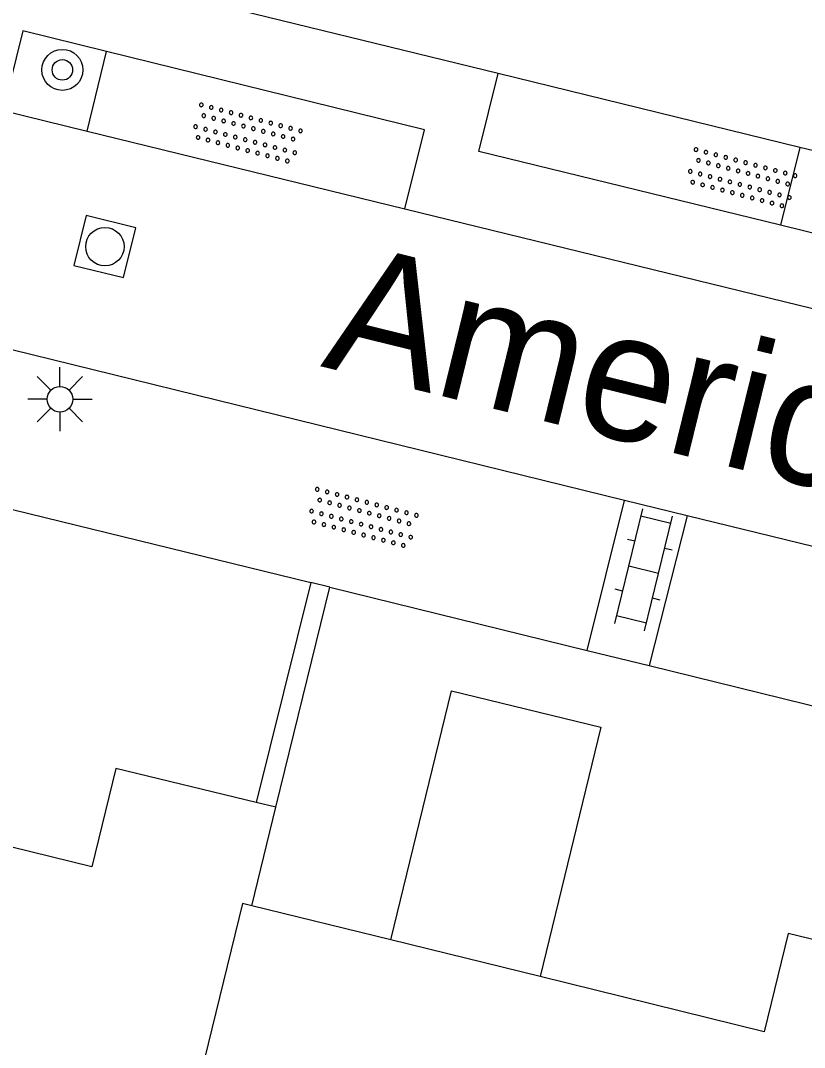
# Model space of a CAD drawing. Extents: x 128999 to 131010, y 395498 to 399007.
# Drawn here: x 129135.65 to 129150.94, y 397712.57 to 397732.59 of the extents above; entities that cross this region are included whole.
import ezdxf

# ---------------------------------------------------------------- set-up
doc = ezdxf.new("R2010")
doc.units = 0
for name, color, linetype in [('gg-afsc-muur', 7, 'Continuous'), ('gg-anno-openbare ruimte label', 7, 'Continuous'), ('gg-bbg-hoofdgebouw', 7, 'Continuous'), ('gg-bbg-luifel en loopbrug', 7, 'Continuous'), ('gg-bbg-tussenscheiding', 7, 'Continuous'), ('gg-knt-verharding', 7, 'Continuous'), ('gt-symb-boom', 7, 'Continuous'), ('gt-symb-klinker verharding', 7, 'Continuous'), ('gt-symb-lichtmast', 7, 'Continuous'), ('gt-symb-overige verharding', 7, 'Continuous'), ('gt-symb-rioolschacht', 7, 'Continuous')]:
    doc.layers.add(name, color=color, linetype=linetype)

# ---------------------------------------------------------------- blocks, each defined once
blk = doc.blocks.new('gt0-OVH')
at = {"layer": 'gt-symb-overige verharding'}
for points in [[(-0.972, 0.298), (-0.967, 0.308), (-0.965, 0.319), (-0.966, 0.33), (-0.971, 0.34), (-0.978, 0.348), (-0.988, 0.353), (-0.999, 0.355), (-1.01, 0.354), (-1.02, 0.349), (-1.028, 0.342), (-1.033, 0.332), (-1.035, 0.321), (-1.034, 0.31), (-1.029, 0.3), (-1.022, 0.292), (-1.012, 0.287), (-1.001, 0.285), (-0.99, 0.286), (-0.98, 0.291)], [(-0.772, 0.298), (-0.767, 0.308), (-0.765, 0.319), (-0.766, 0.33), (-0.771, 0.34), (-0.778, 0.348), (-0.788, 0.353), (-0.799, 0.355), (-0.81, 0.354), (-0.82, 0.349), (-0.828, 0.342), (-0.833, 0.332), (-0.835, 0.321), (-0.834, 0.31), (-0.829, 0.3), (-0.822, 0.292), (-0.812, 0.287), (-0.801, 0.285), (-0.79, 0.286), (-0.78, 0.291)], [(-0.572, 0.298), (-0.567, 0.308), (-0.565, 0.319), (-0.566, 0.33), (-0.571, 0.34), (-0.578, 0.348), (-0.588, 0.353), (-0.599, 0.355), (-0.61, 0.354), (-0.62, 0.349), (-0.628, 0.342), (-0.633, 0.332), (-0.635, 0.321), (-0.634, 0.31), (-0.629, 0.3), (-0.622, 0.292), (-0.612, 0.287), (-0.601, 0.285), (-0.59, 0.286), (-0.58, 0.291)], [(-0.372, 0.298), (-0.367, 0.308), (-0.365, 0.319), (-0.366, 0.33), (-0.371, 0.34), (-0.378, 0.348), (-0.388, 0.353), (-0.399, 0.355), (-0.41, 0.354), (-0.42, 0.349), (-0.428, 0.342), (-0.433, 0.332), (-0.435, 0.321), (-0.434, 0.31), (-0.429, 0.3), (-0.422, 0.292), (-0.412, 0.287), (-0.401, 0.285), (-0.39, 0.286), (-0.38, 0.291)], [(-0.172, 0.298), (-0.167, 0.308), (-0.165, 0.319), (-0.166, 0.33), (-0.171, 0.34), (-0.178, 0.348), (-0.188, 0.353), (-0.199, 0.355), (-0.21, 0.354), (-0.22, 0.349), (-0.228, 0.342), (-0.233, 0.332), (-0.235, 0.321), (-0.234, 0.31), (-0.229, 0.3), (-0.222, 0.292), (-0.212, 0.287), (-0.201, 0.285), (-0.19, 0.286), (-0.18, 0.291)], [(0.028, 0.298), (0.033, 0.308), (0.035, 0.319), (0.034, 0.33), (0.029, 0.34), (0.022, 0.348), (0.012, 0.353), (0.001, 0.355), (-0.01, 0.354), (-0.02, 0.349), (-0.028, 0.342), (-0.033, 0.332), (-0.035, 0.321), (-0.034, 0.31), (-0.029, 0.3), (-0.022, 0.292), (-0.012, 0.287), (-0.001, 0.285), (0.01, 0.286), (0.02, 0.291)], [(0.228, 0.298), (0.233, 0.308), (0.235, 0.319), (0.234, 0.33), (0.229, 0.34), (0.222, 0.348), (0.212, 0.353), (0.201, 0.355), (0.19, 0.354), (0.18, 0.349), (0.172, 0.342), (0.167, 0.332), (0.165, 0.321), (0.166, 0.31), (0.171, 0.3), (0.178, 0.292), (0.188, 0.287), (0.199, 0.285), (0.21, 0.286), (0.22, 0.291)], [(0.428, 0.298), (0.433, 0.308), (0.435, 0.319), (0.434, 0.33), (0.429, 0.34), (0.422, 0.348), (0.412, 0.353), (0.401, 0.355), (0.39, 0.354), (0.38, 0.349), (0.372, 0.342), (0.367, 0.332), (0.365, 0.321), (0.366, 0.31), (0.371, 0.3), (0.378, 0.292), (0.388, 0.287), (0.399, 0.285), (0.41, 0.286), (0.42, 0.291)], [(0.628, 0.298), (0.633, 0.308), (0.635, 0.319), (0.634, 0.33), (0.629, 0.34), (0.622, 0.348), (0.612, 0.353), (0.601, 0.355), (0.59, 0.354), (0.58, 0.349), (0.572, 0.342), (0.567, 0.332), (0.565, 0.321), (0.566, 0.31), (0.571, 0.3), (0.578, 0.292), (0.588, 0.287), (0.599, 0.285), (0.61, 0.286), (0.62, 0.291)], [(0.828, 0.298), (0.833, 0.308), (0.835, 0.319), (0.834, 0.33), (0.829, 0.34), (0.822, 0.348), (0.812, 0.353), (0.801, 0.355), (0.79, 0.354), (0.78, 0.349), (0.772, 0.342), (0.767, 0.332), (0.765, 0.321), (0.766, 0.31), (0.771, 0.3), (0.778, 0.292), (0.788, 0.287), (0.799, 0.285), (0.81, 0.286), (0.82, 0.291)], [(1.028, 0.298), (1.033, 0.308), (1.035, 0.319), (1.034, 0.33), (1.029, 0.34), (1.022, 0.348), (1.012, 0.353), (1.001, 0.355), (0.99, 0.354), (0.98, 0.349), (0.972, 0.342), (0.967, 0.332), (0.965, 0.321), (0.966, 0.31), (0.971, 0.3), (0.978, 0.292), (0.988, 0.287), (0.999, 0.285), (1.01, 0.286), (1.02, 0.291)], [(-0.872, 0.106), (-0.867, 0.116), (-0.865, 0.126), (-0.866, 0.137), (-0.871, 0.147), (-0.878, 0.156), (-0.888, 0.161), (-0.899, 0.163), (-0.91, 0.162), (-0.92, 0.157), (-0.928, 0.15), (-0.933, 0.14), (-0.935, 0.129), (-0.934, 0.118), (-0.929, 0.108), (-0.922, 0.1), (-0.912, 0.095), (-0.901, 0.092), (-0.89, 0.094), (-0.88, 0.098)], [(-0.672, 0.106), (-0.667, 0.116), (-0.665, 0.126), (-0.666, 0.137), (-0.671, 0.147), (-0.678, 0.156), (-0.688, 0.161), (-0.699, 0.163), (-0.71, 0.162), (-0.72, 0.157), (-0.728, 0.15), (-0.733, 0.14), (-0.735, 0.129), (-0.734, 0.118), (-0.729, 0.108), (-0.722, 0.1), (-0.712, 0.095), (-0.701, 0.092), (-0.69, 0.094), (-0.68, 0.098)], [(-0.472, 0.106), (-0.467, 0.116), (-0.465, 0.126), (-0.466, 0.137), (-0.471, 0.147), (-0.478, 0.156), (-0.488, 0.161), (-0.499, 0.163), (-0.51, 0.162), (-0.52, 0.157), (-0.528, 0.15), (-0.533, 0.14), (-0.535, 0.129), (-0.534, 0.118), (-0.529, 0.108), (-0.522, 0.1), (-0.512, 0.095), (-0.501, 0.092), (-0.49, 0.094), (-0.48, 0.098)], [(-0.272, 0.106), (-0.267, 0.116), (-0.265, 0.126), (-0.266, 0.137), (-0.271, 0.147), (-0.278, 0.156), (-0.288, 0.161), (-0.299, 0.163), (-0.31, 0.162), (-0.32, 0.157), (-0.328, 0.15), (-0.333, 0.14), (-0.335, 0.129), (-0.334, 0.118), (-0.329, 0.108), (-0.322, 0.1), (-0.312, 0.095), (-0.301, 0.092), (-0.29, 0.094), (-0.28, 0.098)], [(-0.072, 0.106), (-0.067, 0.116), (-0.065, 0.126), (-0.066, 0.137), (-0.071, 0.147), (-0.078, 0.156), (-0.088, 0.161), (-0.099, 0.163), (-0.11, 0.162), (-0.12, 0.157), (-0.128, 0.15), (-0.133, 0.14), (-0.135, 0.129), (-0.134, 0.118), (-0.129, 0.108), (-0.122, 0.1), (-0.112, 0.095), (-0.101, 0.092), (-0.09, 0.094), (-0.08, 0.098)], [(0.128, 0.106), (0.133, 0.116), (0.135, 0.126), (0.134, 0.137), (0.129, 0.147), (0.122, 0.156), (0.112, 0.161), (0.101, 0.163), (0.09, 0.162), (0.08, 0.157), (0.072, 0.15), (0.067, 0.14), (0.065, 0.129), (0.066, 0.118), (0.071, 0.108), (0.078, 0.1), (0.088, 0.095), (0.099, 0.092), (0.11, 0.094), (0.12, 0.098)], [(0.328, 0.106), (0.333, 0.116), (0.335, 0.126), (0.334, 0.137), (0.329, 0.147), (0.322, 0.156), (0.312, 0.161), (0.301, 0.163), (0.29, 0.162), (0.28, 0.157), (0.272, 0.15), (0.267, 0.14), (0.265, 0.129), (0.266, 0.118), (0.271, 0.108), (0.278, 0.1), (0.288, 0.095), (0.299, 0.092), (0.31, 0.094), (0.32, 0.098)], [(0.528, 0.106), (0.533, 0.116), (0.535, 0.126), (0.534, 0.137), (0.529, 0.147), (0.522, 0.156), (0.512, 0.161), (0.501, 0.163), (0.49, 0.162), (0.48, 0.157), (0.472, 0.15), (0.467, 0.14), (0.465, 0.129), (0.466, 0.118), (0.471, 0.108), (0.478, 0.1), (0.488, 0.095), (0.499, 0.092), (0.51, 0.094), (0.52, 0.098)], [(0.728, 0.106), (0.733, 0.116), (0.735, 0.126), (0.734, 0.137), (0.729, 0.147), (0.722, 0.156), (0.712, 0.161), (0.701, 0.163), (0.69, 0.162), (0.68, 0.157), (0.672, 0.15), (0.667, 0.14), (0.665, 0.129), (0.666, 0.118), (0.671, 0.108), (0.678, 0.1), (0.688, 0.095), (0.699, 0.092), (0.71, 0.094), (0.72, 0.098)], [(0.928, 0.106), (0.933, 0.116), (0.935, 0.126), (0.934, 0.137), (0.929, 0.147), (0.922, 0.156), (0.912, 0.161), (0.901, 0.163), (0.89, 0.162), (0.88, 0.157), (0.872, 0.15), (0.867, 0.14), (0.865, 0.129), (0.866, 0.118), (0.871, 0.108), (0.878, 0.1), (0.888, 0.095), (0.899, 0.092), (0.91, 0.094), (0.92, 0.098)], [(-0.972, -0.142), (-0.967, -0.132), (-0.965, -0.121), (-0.966, -0.11), (-0.971, -0.1), (-0.978, -0.092), (-0.988, -0.087), (-0.999, -0.085), (-1.01, -0.086), (-1.02, -0.091), (-1.028, -0.098), (-1.033, -0.108), (-1.035, -0.119), (-1.034, -0.13), (-1.029, -0.14), (-1.022, -0.148), (-1.012, -0.153), (-1.001, -0.155), (-0.99, -0.154), (-0.98, -0.149)], [(-0.772, -0.142), (-0.767, -0.132), (-0.765, -0.121), (-0.766, -0.11), (-0.771, -0.1), (-0.778, -0.092), (-0.788, -0.087), (-0.799, -0.085), (-0.81, -0.086), (-0.82, -0.091), (-0.828, -0.098), (-0.833, -0.108), (-0.835, -0.119), (-0.834, -0.13), (-0.829, -0.14), (-0.822, -0.148), (-0.812, -0.153), (-0.801, -0.155), (-0.79, -0.154), (-0.78, -0.149)], [(-0.572, -0.142), (-0.567, -0.132), (-0.565, -0.121), (-0.566, -0.11), (-0.571, -0.1), (-0.578, -0.092), (-0.588, -0.087), (-0.599, -0.085), (-0.61, -0.086), (-0.62, -0.091), (-0.628, -0.098), (-0.633, -0.108), (-0.635, -0.119), (-0.634, -0.13), (-0.629, -0.14), (-0.622, -0.148), (-0.612, -0.153), (-0.601, -0.155), (-0.59, -0.154), (-0.58, -0.149)], [(-0.372, -0.142), (-0.367, -0.132), (-0.365, -0.121), (-0.366, -0.11), (-0.371, -0.1), (-0.378, -0.092), (-0.388, -0.087), (-0.399, -0.085), (-0.41, -0.086), (-0.42, -0.091), (-0.428, -0.098), (-0.433, -0.108), (-0.435, -0.119), (-0.434, -0.13), (-0.429, -0.14), (-0.422, -0.148), (-0.412, -0.153), (-0.401, -0.155), (-0.39, -0.154), (-0.38, -0.149)], [(-0.172, -0.142), (-0.167, -0.132), (-0.165, -0.121), (-0.166, -0.11), (-0.171, -0.1), (-0.178, -0.092), (-0.188, -0.087), (-0.199, -0.085), (-0.21, -0.086), (-0.22, -0.091), (-0.228, -0.098), (-0.233, -0.108), (-0.235, -0.119), (-0.234, -0.13), (-0.229, -0.14), (-0.222, -0.148), (-0.212, -0.153), (-0.201, -0.155), (-0.19, -0.154), (-0.18, -0.149)], [(0.028, -0.142), (0.033, -0.132), (0.035, -0.121), (0.034, -0.11), (0.029, -0.1), (0.022, -0.092), (0.012, -0.087), (0.001, -0.085), (-0.01, -0.086), (-0.02, -0.091), (-0.028, -0.098), (-0.033, -0.108), (-0.035, -0.119), (-0.034, -0.13), (-0.029, -0.14), (-0.022, -0.148), (-0.012, -0.153), (-0.001, -0.155), (0.01, -0.154), (0.02, -0.149)], [(0.228, -0.142), (0.233, -0.132), (0.235, -0.121), (0.234, -0.11), (0.229, -0.1), (0.222, -0.092), (0.212, -0.087), (0.201, -0.085), (0.19, -0.086), (0.18, -0.091), (0.172, -0.098), (0.167, -0.108), (0.165, -0.119), (0.166, -0.13), (0.171, -0.14), (0.178, -0.148), (0.188, -0.153), (0.199, -0.155), (0.21, -0.154), (0.22, -0.149)], [(0.428, -0.142), (0.433, -0.132), (0.435, -0.121), (0.434, -0.11), (0.429, -0.1), (0.422, -0.092), (0.412, -0.087), (0.401, -0.085), (0.39, -0.086), (0.38, -0.091), (0.372, -0.098), (0.367, -0.108), (0.365, -0.119), (0.366, -0.13), (0.371, -0.14), (0.378, -0.148), (0.388, -0.153), (0.399, -0.155), (0.41, -0.154), (0.42, -0.149)], [(0.628, -0.142), (0.633, -0.132), (0.635, -0.121), (0.634, -0.11), (0.629, -0.1), (0.622, -0.092), (0.612, -0.087), (0.601, -0.085), (0.59, -0.086), (0.58, -0.091), (0.572, -0.098), (0.567, -0.108), (0.565, -0.119), (0.566, -0.13), (0.571, -0.14), (0.578, -0.148), (0.588, -0.153), (0.599, -0.155), (0.61, -0.154), (0.62, -0.149)], [(0.828, -0.142), (0.833, -0.132), (0.835, -0.121), (0.834, -0.11), (0.829, -0.1), (0.822, -0.092), (0.812, -0.087), (0.801, -0.085), (0.79, -0.086), (0.78, -0.091), (0.772, -0.098), (0.767, -0.108), (0.765, -0.119), (0.766, -0.13), (0.771, -0.14), (0.778, -0.148), (0.788, -0.153), (0.799, -0.155), (0.81, -0.154), (0.82, -0.149)], [(1.028, -0.142), (1.033, -0.132), (1.035, -0.121), (1.034, -0.11), (1.029, -0.1), (1.022, -0.092), (1.012, -0.087), (1.001, -0.085), (0.99, -0.086), (0.98, -0.091), (0.972, -0.098), (0.967, -0.108), (0.965, -0.119), (0.966, -0.13), (0.971, -0.14), (0.978, -0.148), (0.988, -0.153), (0.999, -0.155), (1.01, -0.154), (1.02, -0.149)], [(-0.872, -0.334), (-0.867, -0.324), (-0.865, -0.314), (-0.866, -0.303), (-0.871, -0.293), (-0.878, -0.284), (-0.888, -0.279), (-0.899, -0.277), (-0.91, -0.278), (-0.92, -0.283), (-0.928, -0.29), (-0.933, -0.3), (-0.935, -0.311), (-0.934, -0.322), (-0.929, -0.332), (-0.922, -0.34), (-0.912, -0.345), (-0.901, -0.348), (-0.89, -0.346), (-0.88, -0.342)], [(-0.672, -0.334), (-0.667, -0.324), (-0.665, -0.314), (-0.666, -0.303), (-0.671, -0.293), (-0.678, -0.284), (-0.688, -0.279), (-0.699, -0.277), (-0.71, -0.278), (-0.72, -0.283), (-0.728, -0.29), (-0.733, -0.3), (-0.735, -0.311), (-0.734, -0.322), (-0.729, -0.332), (-0.722, -0.34), (-0.712, -0.345), (-0.701, -0.348), (-0.69, -0.346), (-0.68, -0.342)], [(-0.472, -0.334), (-0.467, -0.324), (-0.465, -0.314), (-0.466, -0.303), (-0.471, -0.293), (-0.478, -0.284), (-0.488, -0.279), (-0.499, -0.277), (-0.51, -0.278), (-0.52, -0.283), (-0.528, -0.29), (-0.533, -0.3), (-0.535, -0.311), (-0.534, -0.322), (-0.529, -0.332), (-0.522, -0.34), (-0.512, -0.345), (-0.501, -0.348), (-0.49, -0.346), (-0.48, -0.342)], [(-0.272, -0.334), (-0.267, -0.324), (-0.265, -0.314), (-0.266, -0.303), (-0.271, -0.293), (-0.278, -0.284), (-0.288, -0.279), (-0.299, -0.277), (-0.31, -0.278), (-0.32, -0.283), (-0.328, -0.29), (-0.333, -0.3), (-0.335, -0.311), (-0.334, -0.322), (-0.329, -0.332), (-0.322, -0.34), (-0.312, -0.345), (-0.301, -0.348), (-0.29, -0.346), (-0.28, -0.342)], [(-0.072, -0.334), (-0.067, -0.324), (-0.065, -0.314), (-0.066, -0.303), (-0.071, -0.293), (-0.078, -0.284), (-0.088, -0.279), (-0.099, -0.277), (-0.11, -0.278), (-0.12, -0.283), (-0.128, -0.29), (-0.133, -0.3), (-0.135, -0.311), (-0.134, -0.322), (-0.129, -0.332), (-0.122, -0.34), (-0.112, -0.345), (-0.101, -0.348), (-0.09, -0.346), (-0.08, -0.342)], [(0.128, -0.334), (0.133, -0.324), (0.135, -0.314), (0.134, -0.303), (0.129, -0.293), (0.122, -0.284), (0.112, -0.279), (0.101, -0.277), (0.09, -0.278), (0.08, -0.283), (0.072, -0.29), (0.067, -0.3), (0.065, -0.311), (0.066, -0.322), (0.071, -0.332), (0.078, -0.34), (0.088, -0.345), (0.099, -0.348), (0.11, -0.346), (0.12, -0.342)], [(0.328, -0.334), (0.333, -0.324), (0.335, -0.314), (0.334, -0.303), (0.329, -0.293), (0.322, -0.284), (0.312, -0.279), (0.301, -0.277), (0.29, -0.278), (0.28, -0.283), (0.272, -0.29), (0.267, -0.3), (0.265, -0.311), (0.266, -0.322), (0.271, -0.332), (0.278, -0.34), (0.288, -0.345), (0.299, -0.348), (0.31, -0.346), (0.32, -0.342)], [(0.528, -0.334), (0.533, -0.324), (0.535, -0.314), (0.534, -0.303), (0.529, -0.293), (0.522, -0.284), (0.512, -0.279), (0.501, -0.277), (0.49, -0.278), (0.48, -0.283), (0.472, -0.29), (0.467, -0.3), (0.465, -0.311), (0.466, -0.322), (0.471, -0.332), (0.478, -0.34), (0.488, -0.345), (0.499, -0.348), (0.51, -0.346), (0.52, -0.342)], [(0.728, -0.334), (0.733, -0.324), (0.735, -0.314), (0.734, -0.303), (0.729, -0.293), (0.722, -0.284), (0.712, -0.279), (0.701, -0.277), (0.69, -0.278), (0.68, -0.283), (0.672, -0.29), (0.667, -0.3), (0.665, -0.311), (0.666, -0.322), (0.671, -0.332), (0.678, -0.34), (0.688, -0.345), (0.699, -0.348), (0.71, -0.346), (0.72, -0.342)], [(0.928, -0.334), (0.933, -0.324), (0.935, -0.314), (0.934, -0.303), (0.929, -0.293), (0.922, -0.284), (0.912, -0.279), (0.901, -0.277), (0.89, -0.278), (0.88, -0.283), (0.872, -0.29), (0.867, -0.3), (0.865, -0.311), (0.866, -0.322), (0.871, -0.332), (0.878, -0.34), (0.888, -0.345), (0.899, -0.348), (0.91, -0.346), (0.92, -0.342)]]:
    blk.add_lwpolyline(points, close=True, dxfattribs=at)
blk = doc.blocks.new('gt0-KL1')
at = {"layer": 'gt-symb-klinker verharding'}
for p, q in [((-0.5, 0.3), (-0.5, 0.45)), ((0.5, 0.3), (0.5, 0.45)), ((-1.15, 0.3), (1.15, 0.3)), ((-1, -0.3), (-1, 0.3)), ((0, -0.3), (0, 0.3)), ((1, -0.3), (1, 0.3)), ((-1.15, -0.3), (1.15, -0.3)), ((-0.5, -0.45), (-0.5, -0.3)), ((0.5, -0.45), (0.5, -0.3))]:
    blk.add_line(p, q, dxfattribs=at)
blk = doc.blocks.new('gt0-RS')
at = {"layer": 'gt-symb-rioolschacht'}
blk.add_lwpolyline([(-0.5, -0.5), (0.5, -0.5), (0.5, 0.5), (-0.5, 0.5)], close=True, dxfattribs=at)
blk.add_circle((0, 0), 0.375, dxfattribs=at)
blk = doc.blocks.new('gt0-BOOM')
at = {"layer": 'gt-symb-boom'}
for radius in [0.4, 0.2]:
    blk.add_circle((0, 0), radius, dxfattribs=at)
blk = doc.blocks.new('gt0-LMAST')
at = {"layer": 'gt-symb-lichtmast'}
for p, q in [((-0.005, 0.246), (-0.005, 0.621)), ((-0.182, 0.173), (-0.447, 0.438)), ((0.172, 0.173), (0.437, 0.438)), ((-0.255, -0.004), (-0.63, -0.004)), ((-0.182, -0.181), (-0.447, -0.446)), ((0.437, -0.446), (0.172, -0.181)), ((0.245, -0.004), (0.62, -0.004)), ((-0.005, -0.254), (-0.005, -0.629))]:
    blk.add_line(p, q, dxfattribs=at)
blk.add_circle((-0.005, -0.004), 0.25, dxfattribs=at)

msp = doc.modelspace()

# ---------------------------------------------------------------- linework, layer by layer
at = {"layer": 'gg-afsc-muur'}
for p, q in [((129141.31, 397721.634), (129140.246, 397717.345)), ((129140.632, 397717.251), (129141.681, 397721.543)), ((129141.681, 397721.543), (129141.31, 397721.634))]:
    msp.add_line(p, q, dxfattribs=at)
at = {"layer": 'gg-bbg-hoofdgebouw'}
for p, q in [((129140.632, 397717.251), (129140.246, 397717.345)), ((129140.162, 397715.329), (129140.632, 397717.251)), ((129142.869, 397714.664), (129140.162, 397715.329)), ((129145.782, 397713.949), (129142.869, 397714.664))]:
    msp.add_line(p, q, dxfattribs=at)
for points in [[(129140.246, 397717.345), (129137.51, 397718.01), (129137.041, 397716.092), (129132.67, 397717.161)], [(129153.358, 397714.128), (129150.622, 397714.793), (129150.153, 397712.875), (129145.782, 397713.949)]]:
    msp.add_lwpolyline(points, dxfattribs=at)
at = {"layer": 'gg-bbg-luifel en loopbrug'}
msp.add_lwpolyline([(129142.869, 397714.664), (129144.055, 397719.523), (129146.97, 397718.811), (129145.782, 397713.949)], dxfattribs=at)
at = {"layer": 'gg-bbg-tussenscheiding'}
msp.add_lwpolyline([(129140.162, 397715.329), (129139.978, 397715.374), (129138.863, 397710.808)], dxfattribs=at)
at = {"layer": 'gg-knt-verharding'}
for p, q in [((129144.963, 397731.56), (129137.916, 397733.284)), ((129136.946, 397730.439), (129137.326, 397731.99)), ((129150.847, 397730.12), (129144.963, 397731.56)), ((129135.313, 397730.838), (129136.946, 397730.439)), ((129136.946, 397730.439), (129143.144, 397728.922)), ((129150.847, 397730.12), (129150.475, 397728.602)), ((129152.158, 397729.799), (129150.847, 397730.12)), ((129143.144, 397728.922), (129186.278, 397718.369)), ((129151.972, 397728.236), (129150.475, 397728.602)), ((129147.432, 397723.233), (129135.482, 397726.175)), ((129134.738, 397723.245), (129141.31, 397721.634)), ((129146.702, 397720.311), (129147.432, 397723.233)), ((129148.655, 397722.935), (129147.432, 397723.233)), ((129148.655, 397722.935), (129147.911, 397720.014)), ((129160.448, 397720.053), (129148.655, 397722.935)), ((129141.681, 397721.543), (129146.702, 397720.311)), ((129146.702, 397720.311), (129147.911, 397720.014)), ((129147.911, 397720.014), (129154.422, 397718.417))]:
    msp.add_line(p, q, dxfattribs=at)
for points in [[(129137.326, 397731.99), (129135.693, 397732.392), (129135.313, 397730.838)], [(129143.144, 397728.922), (129143.531, 397730.463), (129137.326, 397731.99)], [(129150.475, 397728.602), (129144.586, 397730.041), (129144.963, 397731.56)]]:
    msp.add_lwpolyline(points, dxfattribs=at)

# ---------------------------------------------------------------- block references
at = {"layer": 'gt-symb-boom'}
msp.add_blockref('gt0-BOOM', (129136.466, 397731.631), dxfattribs=at)
at = {"layer": 'gt-symb-klinker verharding', "rotation": 76.28353067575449}
msp.add_blockref('gt0-KL1', (129147.804, 397721.884), dxfattribs=at)
at = {"layer": 'gt-symb-lichtmast'}
msp.add_blockref('gt0-LMAST', (129136.424, 397725.213), dxfattribs=at)
at = {"layer": 'gt-symb-overige verharding'}
for p, rotation in [((129140.062, 397730.386), -14.702766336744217), ((129149.71, 397729.513), -14.77272395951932), ((129142.323, 397722.889), -14.71731114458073)]:
    msp.add_blockref('gt0-OVH', p, dxfattribs=dict(at, rotation=rotation))
at = {"layer": 'gt-symb-rioolschacht', "rotation": -13.827795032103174}
msp.add_blockref('gt0-RS', (129137.295, 397728.185), dxfattribs=at)

# ---------------------------------------------------------------- texts
at = {"layer": 'gg-anno-openbare ruimte label'}
msp.add_text('Americastraat', height=2.5, rotation=346.2, dxfattribs=at).set_placement((129141.487, 397725.855))

doc.saveas('drawing.dxf')
